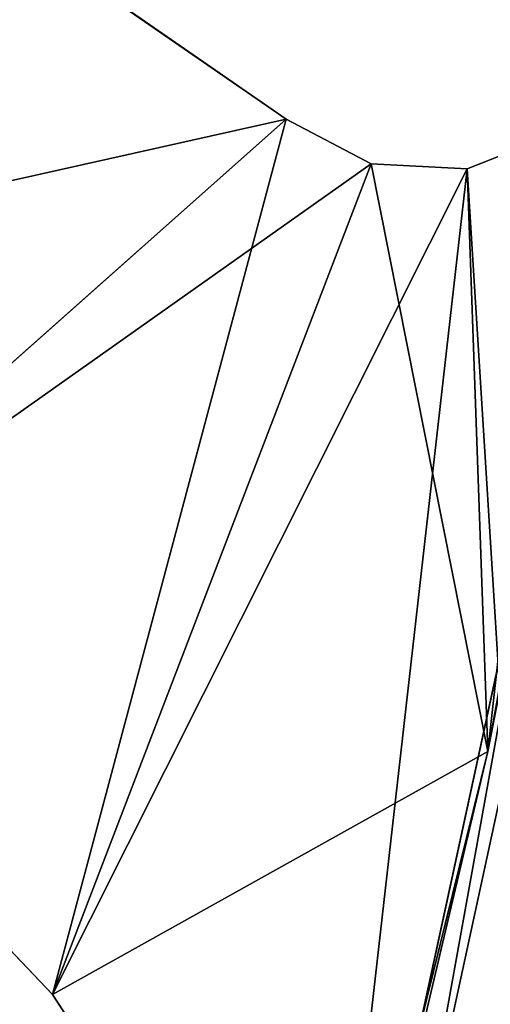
# Model space of a CAD drawing. Extents: x 0 to 110, y -110 to 0.
# Tile 1039 of 1056: x 100.83 to 102.92, y -66.39 to -62. Entities that reach past the tile are written whole.
import ezdxf

# ---------------------------------------------------------------- set-up
doc = ezdxf.new("R2010")
doc.units = 0
doc.header["$LTSCALE"] = 25.4
doc.layers.get('0').update_dxf_attribs({"color": 13, "linetype": 'CONTINUOUS'})

# ---------------------------------------------------------------- blocks, each defined once
blk = doc.blocks.new('REFLECTOR-LED-GU10-ES111-D')
at = {"color": 18}
for p, q in [((102.0144, 56, 62.4466), (97.6367, 56, 63.4263)), ((102.0144, 56, 62.4466), (97.6367, 56, 63.4263)), ((102.3937, 56, 62.6459), (99.4385, 56, 64.7354)), ((99.4385, 56, 64.7354), (100.9735, 56, 66.3491)), ((102.3937, 56, 62.6459), (99.4385, 56, 64.7354)), ((102.0144, 56, 62.4466), (99.4385, 56, 64.7354)), ((102.0144, 56, 62.4466), (99.4385, 56, 64.7354)), ((100.9735, 56, 66.3491), (99.4385, 54, 64.7354)), ((100.9735, 56, 66.3491), (99.4385, 54, 64.7354)), ((99.4385, 56, 64.7354), (100.9735, 56, 66.3491)), ((102.0144, 56, 62.4466), (100.1668, 56, 61.1672)), ((102.0144, 56, 62.4466), (100.1668, 56, 61.1672)), ((102.0144, 56, 62.4466), (100.1668, 54, 61.1672)), ((102.0144, 56, 62.4466), (100.1668, 54, 61.1672)), ((102.3937, 56, 62.6459), (100.9735, 56, 66.3491)), ((100.9735, 56, 66.3491), (102.8215, 56, 62.6683)), ((102.3937, 56, 62.6459), (100.9735, 56, 66.3491)), ((100.9735, 56, 66.3491), (102.191, 56, 68.2141)), ((100.9735, 56, 66.3491), (102.8215, 56, 62.6683)), ((102.191, 56, 68.2141), (100.9735, 54, 66.3491)), ((102.191, 56, 68.2141), (100.9735, 54, 66.3491)), ((100.9735, 56, 66.3491), (102.191, 56, 68.2141)), ((100.9735, 56, 66.3491), (100.9735, 54, 66.3491)), ((100.9735, 56, 66.3491), (100.9735, 54, 66.3491)), ((102.3937, 56, 62.6459), (102.0144, 56, 62.4466)), ((102.0144, 54, 62.4466), (102.0144, 56, 62.4466)), ((102.0144, 56, 62.4466), (102.3937, 54, 62.6459)), ((102.0144, 56, 62.4466), (102.3937, 54, 62.6459)), ((102.3937, 56, 62.6459), (102.0144, 56, 62.4466)), ((102.0144, 54, 62.4466), (102.0144, 56, 62.4466)), ((102.191, 56, 68.2141), (102.8215, 56, 62.6683)), ((102.191, 56, 68.2141), (102.8215, 56, 62.6683)), ((102.8215, 56, 62.6683), (102.3937, 56, 62.6459)), ((102.3937, 56, 62.6459), (102.3937, 54, 62.6459)), ((102.3937, 56, 62.6459), (102.3937, 54, 62.6459)), ((102.3937, 56, 62.6459), (102.8215, 54, 62.6683)), ((102.3937, 56, 62.6459), (102.8215, 54, 62.6683)), ((102.8215, 56, 62.6683), (102.3937, 56, 62.6459)), ((103.1775, 56, 68.3764), (102.8215, 56, 62.6683)), ((103.1775, 56, 68.3764), (102.8215, 56, 62.6683)), ((103.2195, 56, 62.5096), (102.8215, 56, 62.6683)), ((102.8215, 56, 62.6683), (102.8215, 54, 62.6683)), ((102.8215, 56, 62.6683), (102.8215, 54, 62.6683)), ((102.8215, 56, 62.6683), (103.2195, 54, 62.5096)), ((102.8215, 56, 62.6683), (103.2195, 54, 62.5096)), ((103.2195, 56, 62.5096), (102.8215, 56, 62.6683)), ((102.0144, 54, 62.4466), (99.4385, 54, 64.7354)), ((102.0144, 54, 62.4466), (99.4385, 54, 64.7354)), ((100.9735, 54, 66.3491), (99.4385, 54, 64.7354)), ((100.9735, 54, 66.3491), (99.4385, 54, 64.7354)), ((100.1668, 54, 61.1672), (102.0144, 54, 62.4466)), ((100.1668, 54, 61.1672), (102.0144, 54, 62.4466)), ((102.1868, 54, 68.2062), (100.9735, 54, 66.3491)), ((100.9735, 54, 66.3491), (102.9126, 54, 65.2658)), ((102.0144, 54, 62.4466), (100.9735, 54, 66.3491)), ((102.0144, 54, 62.4466), (100.9735, 54, 66.3491)), ((102.3937, 54, 62.6459), (100.9735, 54, 66.3491)), ((102.3937, 54, 62.6459), (100.9735, 54, 66.3491)), ((100.9735, 54, 66.3491), (102.9126, 54, 65.2658)), ((102.1868, 54, 68.2062), (100.9735, 54, 66.3491)), ((102.0144, 54, 62.4466), (102.3937, 54, 62.6459)), ((102.0144, 54, 62.4466), (102.3937, 54, 62.6459)), ((102.9126, 54, 65.2658), (102.1868, 54, 68.2062)), ((102.9126, 54, 65.2658), (102.1868, 54, 68.2062)), ((102.3937, 54, 62.6459), (102.9126, 54, 65.2658)), ((102.3937, 54, 62.6459), (102.9126, 54, 65.2658)), ((102.3937, 54, 62.6459), (102.8215, 54, 62.6683)), ((102.3937, 54, 62.6459), (102.8215, 54, 62.6683)), ((102.9126, 54, 65.2658), (102.4511, 50, 67.2226)), ((102.9126, 54, 65.2658), (102.4511, 50, 67.2226)), ((102.8215, 54, 62.6683), (102.9126, 54, 65.2658)), ((102.8215, 54, 62.6683), (102.9126, 54, 65.2658)), ((102.8215, 54, 62.6683), (103.2195, 54, 62.5096)), ((102.8215, 54, 62.6683), (103.2195, 54, 62.5096)), ((103.4553, 54, 62.2861), (102.9126, 54, 65.2658)), ((102.9126, 54, 65.2658), (103.2195, 54, 62.5096)), ((102.9126, 54, 65.2658), (103.2195, 54, 62.5096)), ((102.9126, 54, 65.2658), (103.2556, 50, 63.5088)), ((102.9126, 54, 65.2658), (103.2556, 50, 63.5088)), ((103.4553, 54, 62.2861), (102.9126, 54, 65.2658)), ((103.2556, 50, 63.5088), (102.4511, 50, 67.2226)), ((103.2556, 50, 63.5088), (102.4511, 50, 67.2226)), ((102.5808, 49.5, 67.256), (103.2556, 50, 63.5088)), ((102.5808, 49.5, 67.256), (103.2556, 50, 63.5088)), ((102.5808, 49.5, 67.256), (103.3875, 49.5, 63.532)), ((102.5808, 49.5, 67.256), (103.3875, 49.5, 63.532))]:
    blk.add_line(p, q, dxfattribs=at)
mesh = blk.add_polyface(dxfattribs=at)
corners = [(99.4385, 56, 64.7354), (102.0144, 56, 62.4466), (97.6367, 56, 63.4263)]
mesh.append_faces([[corners[k] for k in face] for face in [(0, 1, 2)]], dxfattribs={"color": 18})
mesh = blk.add_polyface(dxfattribs=at)
corners = [(97.6367, 56, 63.4263), (102.0144, 56, 62.4466), (100.1668, 56, 61.1672)]
mesh.append_faces([[corners[k] for k in face] for face in [(0, 1, 2)]], dxfattribs={"color": 18})
mesh = blk.add_polyface(dxfattribs=at)
corners = [(100.9735, 56, 66.3491), (102.3937, 56, 62.6459), (99.4385, 56, 64.7354)]
mesh.append_faces([[corners[k] for k in face] for face in [(0, 1, 2)]], dxfattribs={"color": 18})
mesh = blk.add_polyface(dxfattribs=at)
corners = [(99.4385, 56, 64.7354), (102.3937, 56, 62.6459), (102.0144, 56, 62.4466)]
mesh.append_faces([[corners[k] for k in face] for face in [(0, 1, 2)]], dxfattribs={"color": 18})
mesh = blk.add_polyface(dxfattribs=at)
corners = [(100.9735, 56, 66.3491), (99.4385, 54, 64.7354), (100.9735, 54, 66.3491)]
mesh.append_faces([[corners[k] for k in face] for face in [(0, 1, 2)]], dxfattribs={"color": 18})
mesh = blk.add_polyface(dxfattribs=at)
corners = [(99.4385, 56, 64.7354), (99.4385, 54, 64.7354), (100.9735, 56, 66.3491)]
mesh.append_faces([[corners[k] for k in face] for face in [(0, 1, 2)]], dxfattribs={"color": 18})
mesh = blk.add_polyface(dxfattribs=at)
corners = [(102.0144, 56, 62.4466), (100.1668, 54, 61.1672), (100.1668, 56, 61.1672)]
mesh.append_faces([[corners[k] for k in face] for face in [(0, 1, 2)]], dxfattribs={"color": 18})
mesh = blk.add_polyface(dxfattribs=at)
corners = [(102.0144, 54, 62.4466), (100.1668, 54, 61.1672), (102.0144, 56, 62.4466)]
mesh.append_faces([[corners[k] for k in face] for face in [(0, 1, 2)]], dxfattribs={"color": 18})
mesh = blk.add_polyface(dxfattribs=at)
corners = [(100.9735, 56, 66.3491), (102.8215, 56, 62.6683), (102.3937, 56, 62.6459)]
mesh.append_faces([[corners[k] for k in face] for face in [(0, 1, 2)]], dxfattribs={"color": 18})
mesh = blk.add_polyface(dxfattribs=at)
corners = [(102.191, 56, 68.2141), (102.8215, 56, 62.6683), (100.9735, 56, 66.3491)]
mesh.append_faces([[corners[k] for k in face] for face in [(0, 1, 2)]], dxfattribs={"color": 18})
mesh = blk.add_polyface(dxfattribs=at)
corners = [(102.191, 56, 68.2141), (100.9735, 54, 66.3491), (102.1868, 54, 68.2062)]
mesh.append_faces([[corners[k] for k in face] for face in [(0, 1, 2)]], dxfattribs={"color": 18})
mesh = blk.add_polyface(dxfattribs=at)
corners = [(100.9735, 56, 66.3491), (100.9735, 54, 66.3491), (102.191, 56, 68.2141)]
mesh.append_faces([[corners[k] for k in face] for face in [(0, 1, 2)]], dxfattribs={"color": 18})
mesh = blk.add_polyface(dxfattribs=at)
corners = [(102.3937, 54, 62.6459), (102.0144, 54, 62.4466), (102.0144, 56, 62.4466)]
mesh.append_faces([[corners[k] for k in face] for face in [(0, 1, 2)]], dxfattribs={"color": 18})
mesh = blk.add_polyface(dxfattribs=at)
corners = [(102.3937, 54, 62.6459), (102.0144, 56, 62.4466), (102.3937, 56, 62.6459)]
mesh.append_faces([[corners[k] for k in face] for face in [(0, 1, 2)]], dxfattribs={"color": 18})
mesh = blk.add_polyface(dxfattribs=at)
corners = [(103.1775, 56, 68.3764), (102.8215, 56, 62.6683), (102.191, 56, 68.2141)]
mesh.append_faces([[corners[k] for k in face] for face in [(0, 1, 2)]], dxfattribs={"color": 18})
mesh = blk.add_polyface(dxfattribs=at)
corners = [(102.8215, 54, 62.6683), (102.3937, 54, 62.6459), (102.3937, 56, 62.6459)]
mesh.append_faces([[corners[k] for k in face] for face in [(0, 1, 2)]], dxfattribs={"color": 18})
mesh = blk.add_polyface(dxfattribs=at)
corners = [(102.8215, 54, 62.6683), (102.3937, 56, 62.6459), (102.8215, 56, 62.6683)]
mesh.append_faces([[corners[k] for k in face] for face in [(0, 1, 2)]], dxfattribs={"color": 18})
mesh = blk.add_polyface(dxfattribs=at)
corners = [(103.1775, 56, 68.3764), (103.2195, 56, 62.5096), (102.8215, 56, 62.6683)]
mesh.append_faces([[corners[k] for k in face] for face in [(0, 1, 2)]], dxfattribs={"color": 18})
mesh = blk.add_polyface(dxfattribs=at)
corners = [(103.2195, 54, 62.5096), (102.8215, 54, 62.6683), (102.8215, 56, 62.6683)]
mesh.append_faces([[corners[k] for k in face] for face in [(0, 1, 2)]], dxfattribs={"color": 18})
mesh = blk.add_polyface(dxfattribs=at)
corners = [(103.2195, 54, 62.5096), (102.8215, 56, 62.6683), (103.2195, 56, 62.5096)]
mesh.append_faces([[corners[k] for k in face] for face in [(0, 1, 2)]], dxfattribs={"color": 18})
mesh = blk.add_polyface(dxfattribs=at)
corners = [(99.4385, 54, 64.7354), (100.1668, 54, 61.1672), (102.0144, 54, 62.4466)]
mesh.append_faces([[corners[k] for k in face] for face in [(0, 1, 2)]], dxfattribs={"color": 18})
mesh = blk.add_polyface(dxfattribs=at)
corners = [(100.9735, 54, 66.3491), (99.4385, 54, 64.7354), (102.0144, 54, 62.4466)]
mesh.append_faces([[corners[k] for k in face] for face in [(0, 1, 2)]], dxfattribs={"color": 18})
mesh = blk.add_polyface(dxfattribs=at)
corners = [(102.1868, 54, 68.2062), (100.9735, 54, 66.3491), (102.9126, 54, 65.2658)]
mesh.append_faces([[corners[k] for k in face] for face in [(0, 1, 2)]], dxfattribs={"color": 18})
mesh = blk.add_polyface(dxfattribs=at)
corners = [(100.9735, 54, 66.3491), (102.0144, 54, 62.4466), (102.3937, 54, 62.6459)]
mesh.append_faces([[corners[k] for k in face] for face in [(0, 1, 2)]], dxfattribs={"color": 18})
mesh = blk.add_polyface(dxfattribs=at)
corners = [(100.9735, 54, 66.3491), (102.3937, 54, 62.6459), (102.9126, 54, 65.2658)]
mesh.append_faces([[corners[k] for k in face] for face in [(0, 1, 2)]], dxfattribs={"color": 18})
mesh = blk.add_polyface(dxfattribs=at)
corners = [(102.9126, 54, 65.2658), (102.4511, 50, 67.2226), (102.1868, 54, 68.2062)]
mesh.append_faces([[corners[k] for k in face] for face in [(0, 1, 2)]], dxfattribs={"color": 18})
mesh = blk.add_polyface(dxfattribs=at)
corners = [(102.9126, 54, 65.2658), (102.3937, 54, 62.6459), (102.8215, 54, 62.6683)]
mesh.append_faces([[corners[k] for k in face] for face in [(0, 1, 2)]], dxfattribs={"color": 18})
mesh = blk.add_polyface(dxfattribs=at)
corners = [(102.9126, 54, 65.2658), (103.2556, 50, 63.5088), (102.4511, 50, 67.2226)]
mesh.append_faces([[corners[k] for k in face] for face in [(0, 1, 2)]], dxfattribs={"color": 18})
mesh = blk.add_polyface(dxfattribs=at)
corners = [(102.9126, 54, 65.2658), (102.8215, 54, 62.6683), (103.2195, 54, 62.5096)]
mesh.append_faces([[corners[k] for k in face] for face in [(0, 1, 2)]], dxfattribs={"color": 18})
mesh = blk.add_polyface(dxfattribs=at)
corners = [(102.9126, 54, 65.2658), (103.2195, 54, 62.5096), (103.4553, 54, 62.2861)]
mesh.append_faces([[corners[k] for k in face] for face in [(0, 1, 2)]], dxfattribs={"color": 18})
mesh = blk.add_polyface(dxfattribs=at)
corners = [(103.4553, 54, 62.2861), (103.2556, 50, 63.5088), (102.9126, 54, 65.2658)]
mesh.append_faces([[corners[k] for k in face] for face in [(0, 1, 2)]], dxfattribs={"color": 18})
mesh = blk.add_polyface(dxfattribs=at)
corners = [(103.2556, 50, 63.5088), (102.5808, 49.5, 67.256), (102.4511, 50, 67.2226)]
mesh.append_faces([[corners[k] for k in face] for face in [(0, 1, 2)]], dxfattribs={"color": 18})
mesh = blk.add_polyface(dxfattribs=at)
corners = [(103.2556, 50, 63.5088), (103.3875, 49.5, 63.532), (102.5808, 49.5, 67.256)]
mesh.append_faces([[corners[k] for k in face] for face in [(0, 1, 2)]], dxfattribs={"color": 18})
mesh = blk.add_polyface(dxfattribs=at)
corners = [(102.9353, 49.134, 67.3473), (102.5808, 49.5, 67.256), (103.3875, 49.5, 63.532)]
mesh.append_faces([[corners[k] for k in face] for face in [(0, 1, 2)]], dxfattribs={"color": 18})

msp = doc.modelspace()

# ---------------------------------------------------------------- block references
at = {"color": 0, "extrusion": (0, -1, -3.82857e-16)}
msp.add_blockref('REFLECTOR-LED-GU10-ES111-D', (0, 0), dxfattribs=at)

doc.saveas('drawing.dxf')
